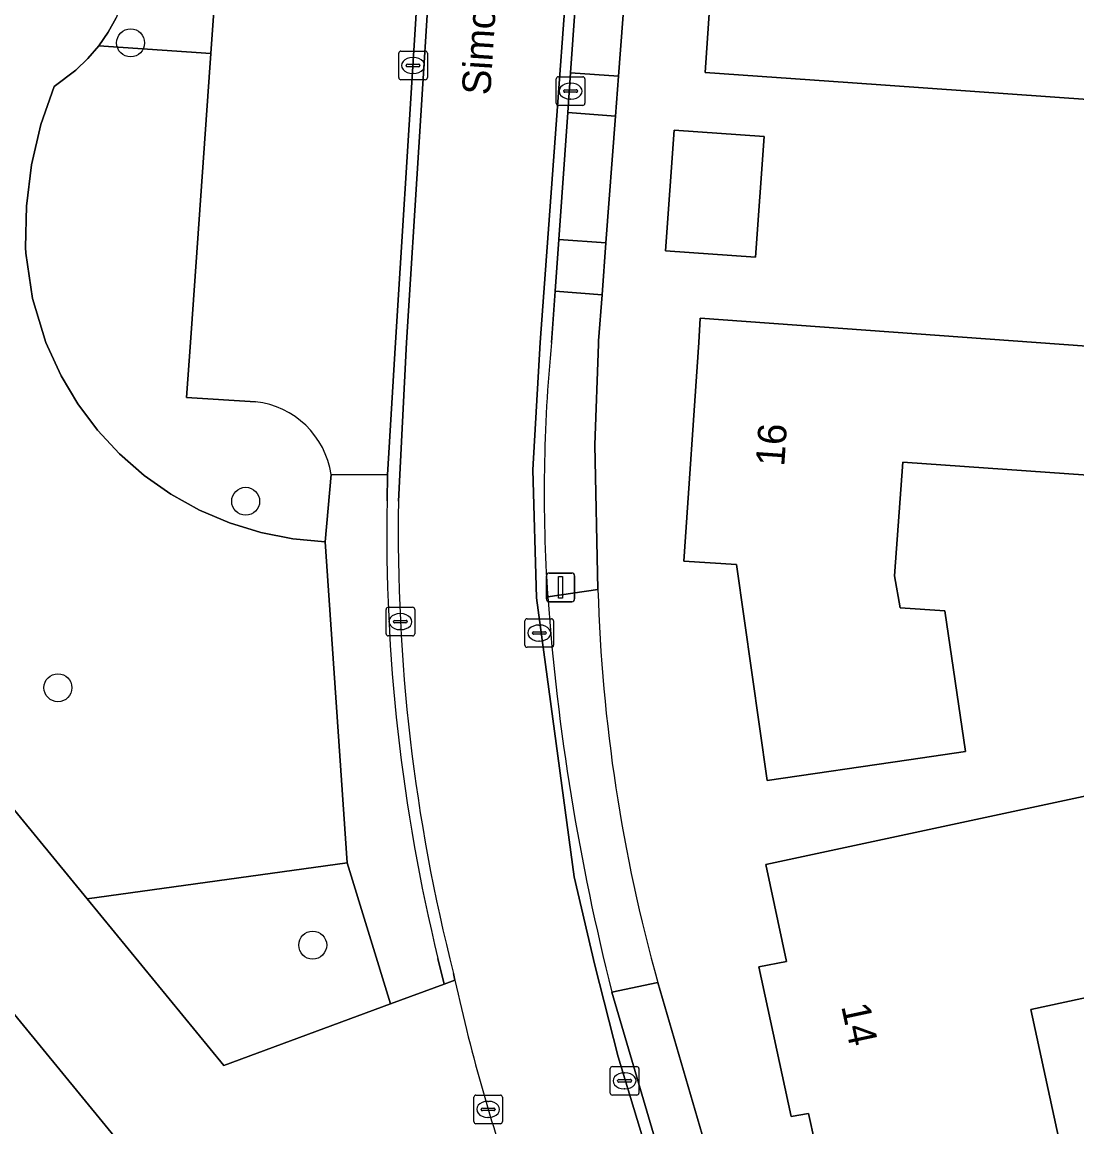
# Model space of a CAD drawing. Extents: x 157320 to 158835, y 386650 to 388491.
# Drawn here: x 158324.34 to 158361.21, y 387472.58 to 387511.2 of the extents above; entities that cross this region are included whole.
import ezdxf

# ---------------------------------------------------------------- set-up
doc = ezdxf.new("R2010")
doc.units = 0
for name, color, linetype in [('IMGEO_Berm_groen', 7, 'Continuous'), ('IMGEO_Boom', 7, 'Continuous'), ('IMGEO_Erf', 7, 'Continuous'), ('IMGEO_Groenvoorziening', 7, 'Continuous'), ('IMGEO_Kolk', 7, 'Continuous'), ('IMGEO_Lichtmast', 7, 'Continuous'), ('IMGEO_Openbare_ruimte_label', 7, 'Continuous'), ('IMGEO_Pand', 7, 'Continuous'), ('IMGEO_Pand_nummerreeks', 7, 'Continuous'), ('IMGEO_Parkeervlak_open', 7, 'Continuous'), ('IMGEO_Rijbaan_lokaal_gesloten', 7, 'Continuous'), ('IMGEO_Rijbaan_lokaal_open', 7, 'Continuous'), ('IMGEO_Voetpad_open', 7, 'Continuous')]:
    doc.layers.add(name, color=color, linetype=linetype)

msp = doc.modelspace()

# ---------------------------------------------------------------- linework, layer by layer
at = {"layer": 'IMGEO_Berm_groen'}
for points in [[(158346.026, 387520.359), (158348.111, 387522.304), (158346.966, 387522.386), (158344.271, 387520.149), (158343.514, 387509.429), (158345.191, 387509.303)], [(158345.086, 387507.913), (158343.416, 387508.039), (158343.102, 387503.596), (158344.751, 387503.482)], [(158346.563, 387477.631), (158344.962, 387477.289), (158346.526, 387471.937), (158348.109, 387472.316)]]:
    msp.add_lwpolyline(points, close=True, dxfattribs=at)
for points in [[(158344.359, 387496.426), (158344.487, 387499.94), (158344.493, 387500.06), (158344.614, 387501.669), (158342.975, 387501.788), (158342.85, 387500)], [(158342.717, 387491.111), (158344.472, 387491.368), (158344.359, 387496.426)]]:
    msp.add_lwpolyline(points, dxfattribs=at)
msp.add_arc((158396.225, 387494.756), 53.632, 174.3887, 183.8969, dxfattribs=at)
at = {"layer": 'IMGEO_Boom'}
for centre in [(158328.134, 387510.472), (158332.157, 387494.448), (158325.594, 387487.93), (158334.501, 387478.933)]:
    msp.add_circle(centre, 0.489, dxfattribs=at)
at = {"layer": 'IMGEO_Erf'}
for points in [[(158389.232, 387519.364), (158384.098, 387519.731), (158382.938, 387519.814), (158378.52, 387520.13), (158371.218, 387520.652), (158367.002, 387520.953), (158364.778, 387521.112), (158362.654, 387521.264), (158355.125, 387521.802), (158348.111, 387522.304), (158346.026, 387520.359), (158345.191, 387509.303), (158345.086, 387507.913), (158344.751, 387503.482), (158344.614, 387501.669), (158344.493, 387500.06), (158344.487, 387499.94), (158344.359, 387496.426), (158344.472, 387491.368)], [(158360.608, 387436.93), (158356.565, 387440.188), (158353.904, 387442.491), (158345.121, 387451.134), (158340.785, 387456.106), (158333.427, 387465.088), (158304.814, 387500), (158299.407, 387506.597)], [(158346.563, 387477.631), (158348.109, 387472.316)]]:
    msp.add_lwpolyline(points, dxfattribs=at)
for points in [[(158348.217, 387509.432), (158348.373, 387511.663), (158345.93, 387511.835), (158346.132, 387514.728), (158348.576, 387514.556), (158348.74, 387516.9), (158360.446, 387516.078), (158360.339, 387514.563), (158361.368, 387514.495), (158365.45, 387518.03), (158369.94, 387512.92), (158380.98, 387512.11), (158380.612, 387507.124), (158380.429, 387504.641), (158371.314, 387505.31), (158371.363, 387505.978), (158370.396, 387506.048), (158368.181, 387504.027), (158364.558, 387508.285), (158353.205, 387509.082)], [(158349.981, 387502.986), (158346.836, 387503.206), (158347.13, 387507.416), (158350.276, 387507.196)], [(158357.317, 387485.696), (158355.339, 387485.409), (158350.39, 387484.69), (158349.31, 387492.24), (158347.47, 387492.36), (158347.992, 387500), (158348.05, 387500.85), (158353.037, 387500.489), (158359.795, 387500), (158375.728, 387498.847), (158375.354, 387493.678), (158374.962, 387488.26), (158370.066, 387487.546), (158370.536, 387494.027), (158361.54, 387494.678), (158361.59, 387495.366), (158355.13, 387495.82), (158354.843, 387491.844), (158355.035, 387490.72), (158356.601, 387490.614)], [(158370.93, 387480.96), (158366.359, 387479.975), (158366.738, 387478.217), (158359.607, 387476.681), (158360.87, 387470.82), (158359.899, 387470.611), (158355.01, 387469.56), (158354.79, 387470.49), (158352.49, 387470.04), (158351.83, 387473.05), (158351.22, 387472.94), (158350.1, 387478.17), (158351.06, 387478.36), (158350.34, 387481.75), (158355.229, 387482.799), (158369.862, 387485.938), (158370.049, 387485.066), (158371.428, 387485.362), (158372.073, 387482.355), (158370.694, 387482.059)]]:
    msp.add_lwpolyline(points, close=True, dxfattribs=at)
msp.add_arc((158401.413, 387493.008), 56.964, 181.6495, 195.6604, dxfattribs=at)
at = {"layer": 'IMGEO_Groenvoorziening'}
for points in [[(158312.778, 387523.374), (158326.508, 387522.562), (158326.794, 387522.479), (158327.07, 387522.366), (158327.333, 387522.226), (158327.579, 387522.058), (158327.807, 387521.866), (158328.013, 387521.651), (158328.196, 387521.415), (158328.353, 387521.162), (158328.475, 387520.917), (158328.584, 387520.614), (158328.655, 387520.324), (158328.719, 387519.852), (158328.132, 387513.019), (158328.024, 387512.447), (158327.857, 387511.89), (158327.632, 387511.353), (158327.352, 387510.842), (158327.021, 387510.364), (158330.941, 387510.097), (158331.523, 387518.299), (158336.062, 387518.03)], [(158310.67, 387500), (158326.615, 387480.554), (158335.707, 387481.815), (158334.938, 387493.034), (158333.801, 387493.136), (158332.682, 387493.356), (158331.591, 387493.692), (158330.542, 387494.14), (158329.545, 387494.695), (158328.611, 387495.352), (158327.752, 387496.102), (158326.975, 387496.938), (158326.291, 387497.851), (158325.705, 387498.83), (158325.225, 387499.866), (158325.173, 387499.998), (158324.707, 387501.532), (158324.471, 387503.116), (158324.463, 387503.316), (158324.491, 387504.767), (158324.67, 387506.207), (158324.999, 387507.62), (158325.458, 387508.945), (158326.218, 387509.523), (158326.642, 387509.922), (158327.021, 387510.364), (158327.352, 387510.842), (158327.632, 387511.353)], [(158330.941, 387510.097), (158327.021, 387510.364), (158326.642, 387509.922), (158326.218, 387509.523), (158325.458, 387508.945), (158324.999, 387507.62), (158324.67, 387506.207), (158324.491, 387504.767), (158324.463, 387503.316), (158324.471, 387503.116), (158324.707, 387501.532), (158325.173, 387499.998), (158325.225, 387499.866), (158325.705, 387498.83), (158326.291, 387497.851), (158326.975, 387496.938), (158327.752, 387496.102), (158328.611, 387495.352), (158329.545, 387494.695), (158330.542, 387494.14), (158331.591, 387493.692), (158332.682, 387493.356), (158333.801, 387493.136), (158334.938, 387493.034), (158335.142, 387495.381)], [(158332.502, 387497.921), (158330.088, 387498.078), (158330.224, 387500), (158330.941, 387510.097)], [(158337.101, 387494.459), (158337.11, 387495.374), (158335.142, 387495.381), (158334.938, 387493.034), (158335.707, 387481.815), (158337.218, 387476.879), (158339.094, 387477.571), (158338.88, 387478.465)]]:
    msp.add_lwpolyline(points, dxfattribs=at)
msp.add_lwpolyline([(158337.218, 387476.879), (158335.707, 387481.815), (158326.615, 387480.554), (158331.391, 387474.729)], close=True, dxfattribs=at)
for centre, radius, start, end in [((158332.185, 387494.95), 2.988, 8.2964, 83.9156), ((158399.397, 387493.292), 62.307, 178.927, 193.76676)]:
    msp.add_arc(centre, radius, start, end, dxfattribs=at)
at = {"layer": 'IMGEO_Kolk'}
for p, q in [((158337.507, 387509.257), (158337.507, 387510.109)), ((158337.582, 387510.183), (158338.434, 387510.183)), ((158337.995, 387509.963), (158338.02, 387509.963)), ((158338.508, 387510.109), (158338.508, 387509.257)), ((158337.766, 387509.677), (158337.766, 387509.689)), ((158338.204, 387509.64), (158337.806, 387509.64)), ((158337.809, 387509.726), (158338.207, 387509.726)), ((158338.25, 387509.689), (158338.25, 387509.677)), ((158338.434, 387509.183), (158337.582, 387509.183)), ((158338.018, 387509.403), (158337.993, 387509.403)), ((158343.014, 387508.361), (158343.014, 387509.213)), ((158343.089, 387509.287), (158343.941, 387509.287)), ((158344.015, 387509.213), (158344.015, 387508.361)), ((158343.273, 387508.781), (158343.273, 387508.793)), ((158343.711, 387508.744), (158343.313, 387508.744)), ((158343.316, 387508.83), (158343.714, 387508.83)), ((158343.502, 387509.067), (158343.527, 387509.067)), ((158343.757, 387508.793), (158343.757, 387508.781)), ((158343.525, 387508.507), (158343.5, 387508.507)), ((158343.941, 387508.287), (158343.089, 387508.287)), ((158337.064, 387489.815), (158337.064, 387490.667)), ((158337.139, 387490.741), (158337.991, 387490.741)), ((158338.065, 387490.667), (158338.065, 387489.815)), ((158337.323, 387490.235), (158337.323, 387490.247)), ((158337.761, 387490.198), (158337.363, 387490.198)), ((158337.366, 387490.284), (158337.764, 387490.284)), ((158337.552, 387490.521), (158337.577, 387490.521)), ((158337.807, 387490.247), (158337.807, 387490.235)), ((158341.919, 387489.417), (158341.919, 387490.269)), ((158341.994, 387490.343), (158342.846, 387490.343)), ((158342.92, 387490.269), (158342.92, 387489.417)), ((158337.575, 387489.961), (158337.55, 387489.961)), ((158342.178, 387489.837), (158342.178, 387489.849)), ((158342.221, 387489.886), (158342.619, 387489.886)), ((158342.407, 387490.123), (158342.432, 387490.123)), ((158342.662, 387489.849), (158342.662, 387489.837)), ((158337.991, 387489.741), (158337.139, 387489.741)), ((158342.616, 387489.8), (158342.218, 387489.8)), ((158342.43, 387489.563), (158342.405, 387489.563)), ((158342.846, 387489.343), (158341.994, 387489.343)), ((158344.901, 387473.763), (158344.901, 387474.615)), ((158344.976, 387474.689), (158345.828, 387474.689)), ((158345.389, 387474.469), (158345.414, 387474.469)), ((158345.902, 387474.615), (158345.902, 387473.763)), ((158345.16, 387474.183), (158345.16, 387474.195)), ((158345.598, 387474.146), (158345.2, 387474.146)), ((158345.203, 387474.232), (158345.601, 387474.232)), ((158345.644, 387474.195), (158345.644, 387474.183)), ((158340.132, 387472.765), (158340.132, 387473.617)), ((158340.207, 387473.691), (158341.059, 387473.691)), ((158341.133, 387473.617), (158341.133, 387472.765)), ((158345.828, 387473.689), (158344.976, 387473.689)), ((158345.412, 387473.909), (158345.387, 387473.909)), ((158340.434, 387473.234), (158340.832, 387473.234)), ((158340.62, 387473.471), (158340.645, 387473.471)), ((158340.391, 387473.185), (158340.391, 387473.197)), ((158340.829, 387473.148), (158340.431, 387473.148)), ((158340.643, 387472.911), (158340.618, 387472.911)), ((158340.875, 387473.197), (158340.875, 387473.185)), ((158341.059, 387472.691), (158340.207, 387472.691))]:
    msp.add_line(p, q, dxfattribs=at)
for points in [[(158337.507, 387509.257), (158337.507, 387510.109)], [(158337.582, 387510.183), (158338.434, 387510.183)], [(158338.508, 387510.109), (158338.508, 387509.257)], [(158338.434, 387509.183), (158337.582, 387509.183)], [(158343.014, 387508.361), (158343.014, 387509.213)], [(158343.089, 387509.287), (158343.941, 387509.287)], [(158344.015, 387509.213), (158344.015, 387508.361)], [(158343.941, 387508.287), (158343.089, 387508.287)], [(158337.064, 387489.815), (158337.064, 387490.667)], [(158337.139, 387490.741), (158337.991, 387490.741)], [(158338.065, 387490.667), (158338.065, 387489.815)], [(158341.919, 387489.417), (158341.919, 387490.269)], [(158341.994, 387490.343), (158342.846, 387490.343)], [(158342.92, 387490.269), (158342.92, 387489.417)], [(158337.991, 387489.741), (158337.139, 387489.741)], [(158342.846, 387489.343), (158341.994, 387489.343)], [(158344.901, 387473.763), (158344.901, 387474.615)], [(158344.976, 387474.689), (158345.828, 387474.689)], [(158345.902, 387474.615), (158345.902, 387473.763)], [(158340.132, 387472.765), (158340.132, 387473.617)], [(158340.207, 387473.691), (158341.059, 387473.691)], [(158341.133, 387473.617), (158341.133, 387472.765)], [(158345.828, 387473.689), (158344.976, 387473.689)], [(158341.059, 387472.691), (158340.207, 387472.691)]]:
    msp.add_lwpolyline(points, dxfattribs=at)
for centre, radius, start, end in [((158337.584, 387510.107), 0.0765, 91.552, 178.448), ((158337.584, 387510.107), 0.0765, 91.552, 178.448), ((158338.432, 387510.107), 0.0765, 1.552, 88.448), ((158338.432, 387510.107), 0.0765, 1.552, 88.448), ((158337.806, 387509.686), 0.0403, 85.8775, 175.7526), ((158337.803, 387509.676), 0.0366, 178.938, 274.7102), ((158338.207, 387509.683), 0.043, 264.8664, 352.4533), ((158338.211, 387509.688), 0.0386, 1.7309, 96.639), ((158337.584, 387509.259), 0.0765, 181.552, 268.448), ((158337.584, 387509.259), 0.0765, 181.552, 268.448), ((158338.432, 387509.259), 0.0765, 271.552, 358.448), ((158338.432, 387509.259), 0.0765, 271.552, 358.448), ((158343.091, 387509.211), 0.0765, 91.552, 178.448), ((158343.091, 387509.211), 0.0765, 91.552, 178.448), ((158343.939, 387509.211), 0.0765, 1.552, 88.448), ((158343.939, 387509.211), 0.0765, 1.552, 88.448), ((158343.313, 387508.79), 0.0403, 85.8775, 175.7526), ((158343.31, 387508.78), 0.0366, 178.938, 274.7102), ((158343.714, 387508.787), 0.043, 264.8664, 352.4533), ((158343.718, 387508.792), 0.0386, 1.7309, 96.639), ((158343.091, 387508.363), 0.0765, 181.552, 268.448), ((158343.091, 387508.363), 0.0765, 181.552, 268.448), ((158343.939, 387508.363), 0.0765, 271.552, 358.448), ((158343.939, 387508.363), 0.0765, 271.552, 358.448), ((158337.141, 387490.665), 0.0765, 91.552, 178.448), ((158337.141, 387490.665), 0.0765, 91.552, 178.448), ((158337.989, 387490.665), 0.0765, 1.552, 88.448), ((158337.989, 387490.665), 0.0765, 1.552, 88.448), ((158337.363, 387490.244), 0.0403, 85.8775, 175.7526), ((158337.36, 387490.234), 0.0366, 178.938, 274.7102), ((158337.764, 387490.241), 0.043, 264.8664, 352.4533), ((158337.768, 387490.246), 0.0386, 1.7309, 96.639), ((158341.996, 387490.267), 0.0765, 91.552, 178.448), ((158341.996, 387490.267), 0.0765, 91.552, 178.448), ((158342.844, 387490.267), 0.0765, 1.552, 88.448), ((158342.844, 387490.267), 0.0765, 1.552, 88.448), ((158337.141, 387489.817), 0.0765, 181.552, 268.448), ((158337.141, 387489.817), 0.0765, 181.552, 268.448), ((158337.989, 387489.817), 0.0765, 271.552, 358.448), ((158337.989, 387489.817), 0.0765, 271.552, 358.448), ((158342.218, 387489.846), 0.0403, 85.8775, 175.7526), ((158342.215, 387489.836), 0.0366, 178.938, 274.7102), ((158342.619, 387489.843), 0.043, 264.8664, 352.4533), ((158342.623, 387489.848), 0.0386, 1.7309, 96.639), ((158341.996, 387489.419), 0.0765, 181.552, 268.448), ((158341.996, 387489.419), 0.0765, 181.552, 268.448), ((158342.844, 387489.419), 0.0765, 271.552, 358.448), ((158342.844, 387489.419), 0.0765, 271.552, 358.448), ((158344.978, 387474.613), 0.0765, 91.552, 178.448), ((158344.978, 387474.613), 0.0765, 91.552, 178.448), ((158345.826, 387474.613), 0.0765, 1.552, 88.448), ((158345.826, 387474.613), 0.0765, 1.552, 88.448), ((158345.2, 387474.192), 0.0403, 85.8775, 175.7526), ((158345.197, 387474.182), 0.0366, 178.938, 274.7102), ((158345.601, 387474.189), 0.043, 264.8664, 352.4533), ((158345.605, 387474.194), 0.0386, 1.7309, 96.639), ((158340.209, 387473.615), 0.0765, 91.552, 178.448), ((158340.209, 387473.615), 0.0765, 91.552, 178.448), ((158341.057, 387473.615), 0.0765, 1.552, 88.448), ((158341.057, 387473.615), 0.0765, 1.552, 88.448), ((158344.978, 387473.765), 0.0765, 181.552, 268.448), ((158344.978, 387473.765), 0.0765, 181.552, 268.448), ((158345.826, 387473.765), 0.0765, 271.552, 358.448), ((158345.826, 387473.765), 0.0765, 271.552, 358.448), ((158340.431, 387473.194), 0.0403, 85.8775, 175.7526), ((158340.836, 387473.196), 0.0386, 1.7309, 96.639), ((158340.428, 387473.184), 0.0366, 178.938, 274.7102), ((158340.832, 387473.191), 0.043, 264.8664, 352.4533), ((158340.209, 387472.767), 0.0765, 181.552, 268.448), ((158340.209, 387472.767), 0.0765, 181.552, 268.448), ((158341.057, 387472.767), 0.0765, 271.552, 358.448), ((158341.057, 387472.767), 0.0765, 271.552, 358.448)]:
    msp.add_arc(centre, radius, start, end, dxfattribs=at)
for centre, major_axis, ratio, start_param, end_param in [((158337.994, 387509.683), (-0.387, 0.002), 0.722429, 4.712389, 7.853982), ((158338.019, 387509.683), (-0.39, 0.002), 0.717154, 1.570796, 4.712389), ((158343.501, 387508.787), (-0.387, 0.002), 0.722429, 4.712389, 7.853982), ((158343.526, 387508.787), (-0.39, 0.002), 0.717154, 1.570796, 4.712389), ((158337.551, 387490.241), (-0.387, 0.002), 0.722429, 4.712389, 7.853982), ((158337.576, 387490.241), (-0.39, 0.002), 0.717154, 1.570796, 4.712389), ((158342.406, 387489.843), (-0.387, 0.002), 0.722429, 4.712389, 7.853982), ((158342.431, 387489.843), (-0.39, 0.002), 0.717154, 1.570796, 4.712389), ((158345.388, 387474.189), (-0.387, 0.002), 0.722429, 4.712389, 7.853982), ((158345.413, 387474.189), (-0.39, 0.002), 0.717154, 1.570796, 4.712389), ((158340.619, 387473.191), (-0.387, 0.002), 0.722429, 4.712389, 7.853982), ((158340.644, 387473.191), (-0.39, 0.002), 0.717154, 1.570796, 4.712389)]:
    msp.add_ellipse(centre, major_axis=major_axis, ratio=ratio, start_param=start_param, end_param=end_param, dxfattribs=at)
at = {"layer": 'IMGEO_Lichtmast'}
for p, q in [((158342.667, 387491.038), (158342.667, 387491.838)), ((158342.667, 387491.838), (158342.667, 387491.038)), ((158342.767, 387491.938), (158343.557, 387491.938)), ((158343.557, 387491.938), (158342.767, 387491.938)), ((158343.657, 387491.838), (158343.657, 387491.038)), ((158343.657, 387491.038), (158343.657, 387491.838)), ((158343.557, 387490.938), (158342.767, 387490.938)), ((158342.767, 387490.938), (158343.557, 387490.938))]:
    msp.add_line(p, q, dxfattribs=at)
msp.add_lwpolyline([(158343.087, 387491.813), (158343.237, 387491.813), (158343.237, 387491.063), (158343.087, 387491.063), (158343.087, 387491.813)], dxfattribs=at)
for centre, start, end in [((158342.767, 387491.838), 90, 180), ((158342.767, 387491.838), 90, 180), ((158343.557, 387491.838), 0, 90), ((158343.557, 387491.838), 360, 90), ((158342.767, 387491.038), 180, 270), ((158342.767, 387491.038), 180, 270), ((158343.557, 387491.038), 270, 0), ((158343.557, 387491.038), 270, 0)]:
    msp.add_arc(centre, 0.1, start, end, dxfattribs=at)
at = {"layer": 'IMGEO_Pand'}
for points in [[(158348.576, 387514.556), (158346.132, 387514.728), (158345.93, 387511.835), (158348.373, 387511.663), (158348.217, 387509.432), (158353.205, 387509.082), (158364.558, 387508.285), (158368.181, 387504.027), (158370.396, 387506.048), (158371.363, 387505.978), (158371.314, 387505.31), (158380.429, 387504.641), (158380.612, 387507.124), (158380.98, 387512.11), (158369.94, 387512.92), (158365.45, 387518.03), (158361.368, 387514.495), (158360.339, 387514.563), (158360.446, 387516.078), (158348.74, 387516.9)], [(158350.276, 387507.196), (158347.13, 387507.416), (158346.836, 387503.206), (158349.981, 387502.986)], [(158355.13, 387495.82), (158361.59, 387495.366), (158361.54, 387494.678), (158370.536, 387494.027), (158370.066, 387487.546), (158374.962, 387488.26), (158375.354, 387493.678), (158375.728, 387498.847), (158359.795, 387500), (158353.037, 387500.489), (158348.05, 387500.85), (158347.992, 387500), (158347.47, 387492.36), (158349.31, 387492.24), (158350.39, 387484.69), (158355.339, 387485.409), (158357.317, 387485.696), (158356.601, 387490.614), (158355.035, 387490.72), (158354.843, 387491.844)], [(158366.738, 387478.217), (158366.359, 387479.975), (158370.93, 387480.96), (158370.694, 387482.059), (158372.073, 387482.355), (158371.428, 387485.362), (158370.049, 387485.066), (158369.862, 387485.938), (158355.229, 387482.799), (158350.34, 387481.75), (158351.06, 387478.36), (158350.1, 387478.17), (158351.22, 387472.94), (158351.83, 387473.05), (158352.49, 387470.04), (158354.79, 387470.49), (158355.01, 387469.56), (158359.899, 387470.611), (158360.87, 387470.82), (158359.607, 387476.681)]]:
    msp.add_lwpolyline(points, close=True, dxfattribs=at)
at = {"layer": 'IMGEO_Parkeervlak_open'}
for points in [[(158335.142, 387495.381), (158337.11, 387495.374), (158337.4, 387500), (158338.68, 387520.423)], [(158336.062, 387518.03), (158331.523, 387518.299), (158330.941, 387510.097), (158330.224, 387500), (158330.088, 387498.078), (158332.502, 387497.921)]]:
    msp.add_lwpolyline(points, dxfattribs=at)
msp.add_arc((158332.185, 387494.95), 2.988, 8.2964, 83.9156, dxfattribs=at)
at = {"layer": 'IMGEO_Rijbaan_lokaal_gesloten'}
for points in [[(158346.151, 387471.8), (158345.181, 387475.032), (158344.361, 387478.227), (158343.64, 387481.315), (158342.319, 387491.073), (158342.199, 387495.545), (158342.448, 387500), (158343.927, 387520.171), (158339.068, 387520.5), (158337.783, 387500), (158337.501, 387494.452)], [(158339.422, 387477.945), (158339.473, 387477.711)]]:
    msp.add_lwpolyline(points, dxfattribs=at)
for centre, radius, start, end in [((158399.5, 387493.302), 62.01, 178.93722, 194.33864), ((158401.497, 387491.243), 63.483, 192.3079, 199.6449)]:
    msp.add_arc(centre, radius, start, end, dxfattribs=at)
at = {"layer": 'IMGEO_Rijbaan_lokaal_open'}
for points in [[(158337.501, 387494.452), (158337.783, 387500), (158339.068, 387520.5), (158338.686, 387520.526), (158338.68, 387520.423), (158337.4, 387500), (158337.11, 387495.374), (158337.101, 387494.459)], [(158342.85, 387500), (158342.975, 387501.788), (158343.102, 387503.596), (158343.416, 387508.039), (158343.514, 387509.429), (158344.271, 387520.149), (158343.927, 387520.171), (158342.448, 387500), (158342.199, 387495.545), (158342.319, 387491.073), (158343.64, 387481.315), (158344.361, 387478.227), (158345.181, 387475.032), (158346.151, 387471.8)], [(158339.473, 387477.711), (158339.094, 387477.571), (158337.218, 387476.879), (158331.391, 387474.729), (158326.615, 387480.554), (158310.67, 387500), (158303.006, 387509.347), (158302.479, 387510.043), (158301.862, 387510.881), (158301.727, 387511.069)], [(158299.407, 387506.597), (158304.814, 387500), (158333.427, 387465.088), (158340.452, 387469.171), (158341.364, 387469.701), (158341.709, 387469.901)], [(158338.88, 387478.465), (158339.094, 387477.571), (158339.473, 387477.711), (158339.422, 387477.945)], [(158347.196, 387470.144), (158346.526, 387471.937), (158344.962, 387477.289)]]:
    msp.add_lwpolyline(points, dxfattribs=at)
for centre, radius, start, end in [((158396.225, 387494.756), 53.632, 174.3887, 183.8969), ((158399.397, 387493.292), 62.307, 178.927, 193.76676), ((158399.5, 387493.302), 62.01, 178.93722, 194.33864), ((158421.841, 387496.869), 79.334, 184.16234, 194.28875), ((158401.497, 387491.243), 63.483, 192.3079, 199.6449)]:
    msp.add_arc(centre, radius, start, end, dxfattribs=at)
at = {"layer": 'IMGEO_Voetpad_open'}
for points in [[(158345.191, 387509.303), (158343.514, 387509.429), (158343.416, 387508.039), (158345.086, 387507.913)], [(158343.102, 387503.596), (158342.975, 387501.788), (158344.614, 387501.669), (158344.751, 387503.482)]]:
    msp.add_lwpolyline(points, close=True, dxfattribs=at)
for points in [[(158344.472, 387491.368), (158342.717, 387491.111)], [(158344.962, 387477.289), (158346.563, 387477.631)]]:
    msp.add_lwpolyline(points, dxfattribs=at)
for centre, radius, start, end in [((158401.413, 387493.008), 56.964, 181.6495, 195.6604), ((158421.841, 387496.869), 79.334, 184.16234, 194.28875)]:
    msp.add_arc(centre, radius, start, end, dxfattribs=at)

# ---------------------------------------------------------------- texts
at = {"layer": 'IMGEO_Openbare_ruimte_label'}
msp.add_text('Simon van Hapertlaan', height=1, rotation=86.3879, dxfattribs=at).set_placement((158340.707, 387508.627))
at = {"layer": 'IMGEO_Pand_nummerreeks'}
for s, rotation, p in [('16', 86.0926, (158350.982, 387495.648)), ('14', 282.0892, (158352.971, 387476.801))]:
    msp.add_text(s, height=1, rotation=rotation, dxfattribs=at).set_placement(p)

doc.saveas('drawing.dxf')
